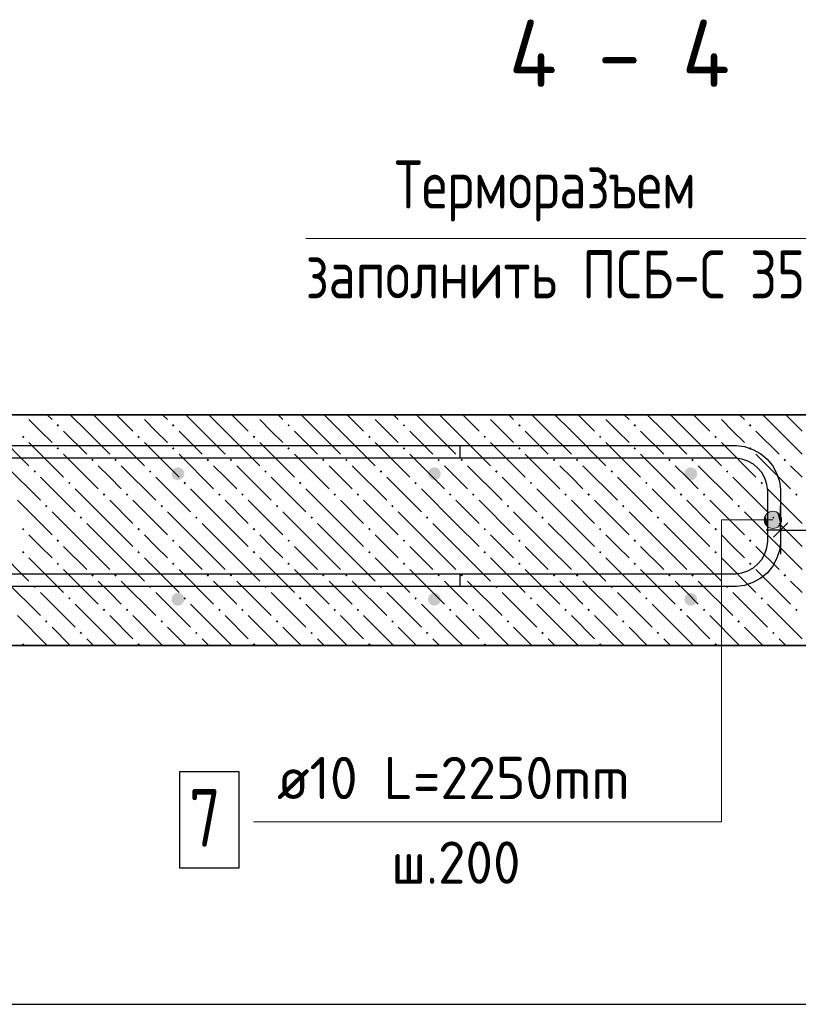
# Model space of a CAD drawing. Header units: millimetres. Extents: x 40580 to 1930067, y -240640 to 81020.
# Tile 487 of 656: x 1167506 to 1171554, y -222883 to -217761. Entities that reach past the tile are written whole.
import ezdxf

# ---------------------------------------------------------------- set-up
doc = ezdxf.new("R2010")
doc.units = ezdxf.units.MM
for name, color, linetype, lineweight in [('Standard', 7, 'Continuous', 25), ('ЖБ Перекрытие верхний уровень', 7, 'Continuous', 35), ('Позиционная метка линия выноска', 7, 'Continuous', 13), ('Позиционная метка номер позиции', 7, 'Continuous', 13), ('Примечания', 7, 'Continuous', 13), ('Сечения символ', 7, 'Continuous', 25), ('Фоновоя арматура Х1', 52, 'Continuous', 25)]:
    doc.layers.add(name, color=color, linetype=linetype, lineweight=lineweight)
doc.styles.add('GOST 2.304', font='isocpeur.ttf', dxfattribs={"width": 0.8})
doc.styles.add('ISOCPEUR', font='isocpeur.ttf')

msp = doc.modelspace()

# ---------------------------------------------------------------- hatches: boundary and pattern name
at = {"layer": 'ЖБ Перекрытие верхний уровень', "linetype": 'Continuous', "lineweight": -3, "transparency": 33554687}
for points in [[(1167525.4, -219815.9), (1167523.9, -219817.5), (1167522.3, -219815.9)], [(1168125.4, -219815.9), (1168123.9, -219817.5), (1168122.3, -219815.9)], [(1168725.4, -219815.9), (1168723.9, -219817.5), (1168722.3, -219815.9)], [(1169325.4, -219815.9), (1169323.9, -219817.5), (1169322.3, -219815.9)], [(1169925.4, -219815.9), (1169923.9, -219817.5), (1169922.3, -219815.9)], [(1170525.4, -219815.9), (1170523.9, -219817.5), (1170522.3, -219815.9)], [(1171125.4, -219815.9), (1171123.9, -219817.5), (1171122.3, -219815.9)], [(1167697.4, -219871), (1167703.9, -219864.5), (1167710.4, -219871), (1167703.9, -219877.5)], [(1168297.4, -219871), (1168303.9, -219864.5), (1168310.4, -219871), (1168303.9, -219877.5)], [(1168897.4, -219871), (1168903.9, -219864.5), (1168910.4, -219871), (1168903.9, -219877.5)], [(1169497.4, -219871), (1169503.9, -219864.5), (1169510.4, -219871), (1169503.9, -219877.5)], [(1170097.4, -219871), (1170103.9, -219864.5), (1170110.4, -219871), (1170103.9, -219877.5)], [(1170697.4, -219871), (1170703.9, -219864.5), (1170710.4, -219871), (1170703.9, -219877.5)], [(1171297.4, -219871), (1171303.9, -219864.5), (1171310.4, -219871), (1171303.9, -219877.5)], [(1167517.4, -219931), (1167523.9, -219924.5), (1167530.4, -219931), (1167523.9, -219937.5)], [(1168117.4, -219931), (1168123.9, -219924.5), (1168130.4, -219931), (1168123.9, -219937.5)], [(1168717.4, -219931), (1168723.9, -219924.5), (1168730.4, -219931), (1168723.9, -219937.5)], [(1169317.4, -219931), (1169323.9, -219924.5), (1169330.4, -219931), (1169323.9, -219937.5)], [(1169917.4, -219931), (1169923.9, -219924.5), (1169930.4, -219931), (1169923.9, -219937.5)], [(1170517.4, -219931), (1170523.9, -219924.5), (1170530.4, -219931), (1170523.9, -219937.5)], [(1171117.4, -219931), (1171123.9, -219924.5), (1171130.4, -219931), (1171123.9, -219937.5)], [(1167697.4, -219991), (1167703.9, -219984.5), (1167710.4, -219991), (1167703.9, -219997.5)], [(1168297.4, -219991), (1168303.9, -219984.5), (1168310.4, -219991), (1168303.9, -219997.5)], [(1168897.4, -219991), (1168903.9, -219984.5), (1168910.4, -219991), (1168903.9, -219997.5)], [(1169497.4, -219991), (1169503.9, -219984.5), (1169510.4, -219991), (1169503.9, -219997.5)], [(1170097.4, -219991), (1170103.9, -219984.5), (1170110.4, -219991), (1170103.9, -219997.5)], [(1170697.4, -219991), (1170703.9, -219984.5), (1170710.4, -219991), (1170703.9, -219997.5)], [(1171297.4, -219991), (1171303.9, -219984.5), (1171310.4, -219991), (1171303.9, -219997.5)], [(1167877.4, -220051), (1167883.9, -220044.5), (1167890.4, -220051), (1167883.9, -220057.5)], [(1167997.4, -220051), (1168003.9, -220044.5), (1168010.4, -220051), (1168003.9, -220057.5)], [(1168477.4, -220051), (1168483.9, -220044.5), (1168490.4, -220051), (1168483.9, -220057.5)], [(1168597.4, -220051), (1168603.9, -220044.5), (1168610.4, -220051), (1168603.9, -220057.5)], [(1169077.4, -220051), (1169083.9, -220044.5), (1169090.4, -220051), (1169083.9, -220057.5)], [(1169197.4, -220051), (1169203.9, -220044.5), (1169210.4, -220051), (1169203.9, -220057.5)], [(1169677.4, -220051), (1169683.9, -220044.5), (1169690.4, -220051), (1169683.9, -220057.5)], [(1169797.4, -220051), (1169803.9, -220044.5), (1169810.4, -220051), (1169803.9, -220057.5)], [(1170277.4, -220051), (1170283.9, -220044.5), (1170290.4, -220051), (1170283.9, -220057.5)], [(1170397.4, -220051), (1170403.9, -220044.5), (1170410.4, -220051), (1170403.9, -220057.5)], [(1170877.4, -220051), (1170883.9, -220044.5), (1170890.4, -220051), (1170883.9, -220057.5)], [(1170997.4, -220051), (1171003.9, -220044.5), (1171010.4, -220051), (1171003.9, -220057.5)], [(1171477.4, -220051), (1171483.9, -220044.5), (1171490.4, -220051), (1171483.9, -220057.5)], [(1167577.4, -220111), (1167583.9, -220104.5), (1167590.4, -220111), (1167583.9, -220117.5)], [(1168177.4, -220111), (1168183.9, -220104.5), (1168190.4, -220111), (1168183.9, -220117.5)], [(1168777.4, -220111), (1168783.9, -220104.5), (1168790.4, -220111), (1168783.9, -220117.5)], [(1169377.4, -220111), (1169383.9, -220104.5), (1169390.4, -220111), (1169383.9, -220117.5)], [(1169977.4, -220111), (1169983.9, -220104.5), (1169990.4, -220111), (1169983.9, -220117.5)], [(1170577.4, -220111), (1170583.9, -220104.5), (1170590.4, -220111), (1170583.9, -220117.5)], [(1171177.4, -220111), (1171183.9, -220104.5), (1171190.4, -220111), (1171183.9, -220117.5)], [(1167757.4, -220171), (1167763.9, -220164.5), (1167770.4, -220171), (1167763.9, -220177.5)], [(1168357.4, -220171), (1168363.9, -220164.5), (1168370.4, -220171), (1168363.9, -220177.5)], [(1168957.4, -220171), (1168963.9, -220164.5), (1168970.4, -220171), (1168963.9, -220177.5)], [(1169557.4, -220171), (1169563.9, -220164.5), (1169570.4, -220171), (1169563.9, -220177.5)], [(1170157.4, -220171), (1170163.9, -220164.5), (1170170.4, -220171), (1170163.9, -220177.5)], [(1170757.4, -220171), (1170763.9, -220164.5), (1170770.4, -220171), (1170763.9, -220177.5)], [(1171357.4, -220171), (1171363.9, -220164.5), (1171370.4, -220171), (1171363.9, -220177.5)], [(1167937.4, -220231), (1167943.9, -220224.5), (1167950.4, -220231), (1167943.9, -220237.5)], [(1168057.4, -220231), (1168063.9, -220224.5), (1168070.4, -220231), (1168063.9, -220237.5)], [(1168537.4, -220231), (1168543.9, -220224.5), (1168550.4, -220231), (1168543.9, -220237.5)], [(1168657.4, -220231), (1168663.9, -220224.5), (1168670.4, -220231), (1168663.9, -220237.5)], [(1169137.4, -220231), (1169143.9, -220224.5), (1169150.4, -220231), (1169143.9, -220237.5)], [(1169257.4, -220231), (1169263.9, -220224.5), (1169270.4, -220231), (1169263.9, -220237.5)], [(1169737.4, -220231), (1169743.9, -220224.5), (1169750.4, -220231), (1169743.9, -220237.5)], [(1169857.4, -220231), (1169863.9, -220224.5), (1169870.4, -220231), (1169863.9, -220237.5)], [(1170337.4, -220231), (1170343.9, -220224.5), (1170350.4, -220231), (1170343.9, -220237.5)], [(1170457.4, -220231), (1170463.9, -220224.5), (1170470.4, -220231), (1170463.9, -220237.5)], [(1170937.4, -220231), (1170943.9, -220224.5), (1170950.4, -220231), (1170943.9, -220237.5)], [(1171057.4, -220231), (1171063.9, -220224.5), (1171070.4, -220231), (1171063.9, -220237.5)], [(1171537.4, -220231), (1171543.9, -220224.5), (1171550.4, -220231), (1171543.9, -220237.5)], [(1167637.4, -220291), (1167643.9, -220284.5), (1167650.4, -220291), (1167643.9, -220297.5)], [(1168237.4, -220291), (1168243.9, -220284.5), (1168250.4, -220291), (1168243.9, -220297.5)], [(1168837.4, -220291), (1168843.9, -220284.5), (1168850.4, -220291), (1168843.9, -220297.5)], [(1169437.4, -220291), (1169443.9, -220284.5), (1169450.4, -220291), (1169443.9, -220297.5)], [(1170037.4, -220291), (1170043.9, -220284.5), (1170050.4, -220291), (1170043.9, -220297.5)], [(1170637.4, -220291), (1170643.9, -220284.5), (1170650.4, -220291), (1170643.9, -220297.5)], [(1171237.4, -220291), (1171243.9, -220284.5), (1171250.4, -220291), (1171243.9, -220297.5)], [(1167817.4, -220351), (1167823.9, -220344.5), (1167830.4, -220351), (1167823.9, -220357.5)], [(1168417.4, -220351), (1168423.9, -220344.5), (1168430.4, -220351), (1168423.9, -220357.5)], [(1169017.4, -220351), (1169023.9, -220344.5), (1169030.4, -220351), (1169023.9, -220357.5)], [(1169617.4, -220351), (1169623.9, -220344.5), (1169630.4, -220351), (1169623.9, -220357.5)], [(1170217.4, -220351), (1170223.9, -220344.5), (1170230.4, -220351), (1170223.9, -220357.5)], [(1170817.4, -220351), (1170823.9, -220344.5), (1170830.4, -220351), (1170823.9, -220357.5)], [(1171417.4, -220351), (1171423.9, -220344.5), (1171430.4, -220351), (1171423.9, -220357.5)], [(1167517.4, -220411), (1167523.9, -220404.5), (1167530.4, -220411), (1167523.9, -220417.5)], [(1168117.4, -220411), (1168123.9, -220404.5), (1168130.4, -220411), (1168123.9, -220417.5)], [(1168717.4, -220411), (1168723.9, -220404.5), (1168730.4, -220411), (1168723.9, -220417.5)], [(1169317.4, -220411), (1169323.9, -220404.5), (1169330.4, -220411), (1169323.9, -220417.5)], [(1169917.4, -220411), (1169923.9, -220404.5), (1169930.4, -220411), (1169923.9, -220417.5)], [(1170517.4, -220411), (1170523.9, -220404.5), (1170530.4, -220411), (1170523.9, -220417.5)], [(1171117.4, -220411), (1171123.9, -220404.5), (1171130.4, -220411), (1171123.9, -220417.5)], [(1167697.4, -220471), (1167703.9, -220464.5), (1167710.4, -220471), (1167703.9, -220477.5)], [(1168297.4, -220471), (1168303.9, -220464.5), (1168310.4, -220471), (1168303.9, -220477.5)], [(1168897.4, -220471), (1168903.9, -220464.5), (1168910.4, -220471), (1168903.9, -220477.5)], [(1169497.4, -220471), (1169503.9, -220464.5), (1169510.4, -220471), (1169503.9, -220477.5)], [(1170097.4, -220471), (1170103.9, -220464.5), (1170110.4, -220471), (1170103.9, -220477.5)], [(1170697.4, -220471), (1170703.9, -220464.5), (1170710.4, -220471), (1170703.9, -220477.5)], [(1171297.4, -220471), (1171303.9, -220464.5), (1171310.4, -220471), (1171303.9, -220477.5)], [(1167517.4, -220531), (1167523.9, -220524.5), (1167530.4, -220531), (1167523.9, -220537.5)], [(1168117.4, -220531), (1168123.9, -220524.5), (1168130.4, -220531), (1168123.9, -220537.5)], [(1168717.4, -220531), (1168723.9, -220524.5), (1168730.4, -220531), (1168723.9, -220537.5)], [(1169317.4, -220531), (1169323.9, -220524.5), (1169330.4, -220531), (1169323.9, -220537.5)], [(1169917.4, -220531), (1169923.9, -220524.5), (1169930.4, -220531), (1169923.9, -220537.5)], [(1170517.4, -220531), (1170523.9, -220524.5), (1170530.4, -220531), (1170523.9, -220537.5)], [(1171117.4, -220531), (1171123.9, -220524.5), (1171130.4, -220531), (1171123.9, -220537.5)], [(1167697.4, -220591), (1167703.9, -220584.5), (1167710.4, -220591), (1167703.9, -220597.5)], [(1168297.4, -220591), (1168303.9, -220584.5), (1168310.4, -220591), (1168303.9, -220597.5)], [(1168897.4, -220591), (1168903.9, -220584.5), (1168910.4, -220591), (1168903.9, -220597.5)], [(1169497.4, -220591), (1169503.9, -220584.5), (1169510.4, -220591), (1169503.9, -220597.5)], [(1170097.4, -220591), (1170103.9, -220584.5), (1170110.4, -220591), (1170103.9, -220597.5)], [(1170697.4, -220591), (1170703.9, -220584.5), (1170710.4, -220591), (1170703.9, -220597.5)], [(1171297.4, -220591), (1171303.9, -220584.5), (1171310.4, -220591), (1171303.9, -220597.5)], [(1167877.4, -220651), (1167883.9, -220644.5), (1167890.4, -220651), (1167883.9, -220657.5)], [(1167997.4, -220651), (1168003.9, -220644.5), (1168010.4, -220651), (1168003.9, -220657.5)], [(1168477.4, -220651), (1168483.9, -220644.5), (1168490.4, -220651), (1168483.9, -220657.5)], [(1168597.4, -220651), (1168603.9, -220644.5), (1168610.4, -220651), (1168603.9, -220657.5)], [(1169077.4, -220651), (1169083.9, -220644.5), (1169090.4, -220651), (1169083.9, -220657.5)], [(1169197.4, -220651), (1169203.9, -220644.5), (1169210.4, -220651), (1169203.9, -220657.5)], [(1169677.4, -220651), (1169683.9, -220644.5), (1169690.4, -220651), (1169683.9, -220657.5)], [(1169797.4, -220651), (1169803.9, -220644.5), (1169810.4, -220651), (1169803.9, -220657.5)], [(1170277.4, -220651), (1170283.9, -220644.5), (1170290.4, -220651), (1170283.9, -220657.5)], [(1170397.4, -220651), (1170403.9, -220644.5), (1170410.4, -220651), (1170403.9, -220657.5)], [(1170877.4, -220651), (1170883.9, -220644.5), (1170890.4, -220651), (1170883.9, -220657.5)], [(1170997.4, -220651), (1171003.9, -220644.5), (1171010.4, -220651), (1171003.9, -220657.5)], [(1171477.4, -220651), (1171483.9, -220644.5), (1171490.4, -220651), (1171483.9, -220657.5)], [(1167577.4, -220711), (1167583.9, -220704.5), (1167590.4, -220711), (1167583.9, -220717.5)], [(1168177.4, -220711), (1168183.9, -220704.5), (1168190.4, -220711), (1168183.9, -220717.5)], [(1168777.4, -220711), (1168783.9, -220704.5), (1168790.4, -220711), (1168783.9, -220717.5)], [(1169377.4, -220711), (1169383.9, -220704.5), (1169390.4, -220711), (1169383.9, -220717.5)], [(1169977.4, -220711), (1169983.9, -220704.5), (1169990.4, -220711), (1169983.9, -220717.5)], [(1170577.4, -220711), (1170583.9, -220704.5), (1170590.4, -220711), (1170583.9, -220717.5)], [(1171177.4, -220711), (1171183.9, -220704.5), (1171190.4, -220711), (1171183.9, -220717.5)], [(1167757.4, -220771), (1167763.9, -220764.5), (1167770.4, -220771), (1167763.9, -220777.5)], [(1168357.4, -220771), (1168363.9, -220764.5), (1168370.4, -220771), (1168363.9, -220777.5)], [(1168957.4, -220771), (1168963.9, -220764.5), (1168970.4, -220771), (1168963.9, -220777.5)], [(1169557.4, -220771), (1169563.9, -220764.5), (1169570.4, -220771), (1169563.9, -220777.5)], [(1170157.4, -220771), (1170163.9, -220764.5), (1170170.4, -220771), (1170163.9, -220777.5)], [(1170757.4, -220771), (1170763.9, -220764.5), (1170770.4, -220771), (1170763.9, -220777.5)], [(1171357.4, -220771), (1171363.9, -220764.5), (1171370.4, -220771), (1171363.9, -220777.5)], [(1167937.4, -220831), (1167943.9, -220824.5), (1167950.4, -220831), (1167943.9, -220837.5)], [(1168057.4, -220831), (1168063.9, -220824.5), (1168070.4, -220831), (1168063.9, -220837.5)], [(1168537.4, -220831), (1168543.9, -220824.5), (1168550.4, -220831), (1168543.9, -220837.5)], [(1168657.4, -220831), (1168663.9, -220824.5), (1168670.4, -220831), (1168663.9, -220837.5)], [(1169137.4, -220831), (1169143.9, -220824.5), (1169150.4, -220831), (1169143.9, -220837.5)], [(1169257.4, -220831), (1169263.9, -220824.5), (1169270.4, -220831), (1169263.9, -220837.5)], [(1169737.4, -220831), (1169743.9, -220824.5), (1169750.4, -220831), (1169743.9, -220837.5)], [(1169857.4, -220831), (1169863.9, -220824.5), (1169870.4, -220831), (1169863.9, -220837.5)], [(1170337.4, -220831), (1170343.9, -220824.5), (1170350.4, -220831), (1170343.9, -220837.5)], [(1170457.4, -220831), (1170463.9, -220824.5), (1170470.4, -220831), (1170463.9, -220837.5)], [(1170937.4, -220831), (1170943.9, -220824.5), (1170950.4, -220831), (1170943.9, -220837.5)], [(1171057.4, -220831), (1171063.9, -220824.5), (1171070.4, -220831), (1171063.9, -220837.5)], [(1171537.4, -220831), (1171543.9, -220824.5), (1171550.4, -220831), (1171543.9, -220837.5)], [(1167637.4, -220891), (1167643.9, -220884.5), (1167650.4, -220891), (1167643.9, -220897.5)], [(1168237.4, -220891), (1168243.9, -220884.5), (1168250.4, -220891), (1168243.9, -220897.5)], [(1168837.4, -220891), (1168843.9, -220884.5), (1168850.4, -220891), (1168843.9, -220897.5)], [(1169437.4, -220891), (1169443.9, -220884.5), (1169450.4, -220891), (1169443.9, -220897.5)], [(1170037.4, -220891), (1170043.9, -220884.5), (1170050.4, -220891), (1170043.9, -220897.5)], [(1170637.4, -220891), (1170643.9, -220884.5), (1170650.4, -220891), (1170643.9, -220897.5)], [(1171237.4, -220891), (1171243.9, -220884.5), (1171250.4, -220891), (1171243.9, -220897.5)], [(1167817.4, -220951), (1167823.9, -220944.5), (1167830.4, -220951), (1167823.9, -220957.5)], [(1168417.4, -220951), (1168423.9, -220944.5), (1168430.4, -220951), (1168423.9, -220957.5)], [(1169017.4, -220951), (1169023.9, -220944.5), (1169030.4, -220951), (1169023.9, -220957.5)], [(1169617.4, -220951), (1169623.9, -220944.5), (1169630.4, -220951), (1169623.9, -220957.5)], [(1170217.4, -220951), (1170223.9, -220944.5), (1170230.4, -220951), (1170223.9, -220957.5)], [(1170817.4, -220951), (1170823.9, -220944.5), (1170830.4, -220951), (1170823.9, -220957.5)], [(1171417.4, -220951), (1171423.9, -220944.5), (1171430.4, -220951), (1171423.9, -220957.5)], [(1167517.4, -221011), (1167523.9, -221004.5), (1167530.4, -221011), (1167525.4, -221015.9), (1167522.3, -221015.9)], [(1168117.4, -221011), (1168123.9, -221004.5), (1168130.4, -221011), (1168125.4, -221015.9), (1168122.3, -221015.9)], [(1168717.4, -221011), (1168723.9, -221004.5), (1168730.4, -221011), (1168725.4, -221015.9), (1168722.3, -221015.9)], [(1169317.4, -221011), (1169323.9, -221004.5), (1169330.4, -221011), (1169325.4, -221015.9), (1169322.3, -221015.9)], [(1169917.4, -221011), (1169923.9, -221004.5), (1169930.4, -221011), (1169925.4, -221015.9), (1169922.3, -221015.9)], [(1170517.4, -221011), (1170523.9, -221004.5), (1170530.4, -221011), (1170525.4, -221015.9), (1170522.3, -221015.9)], [(1171117.4, -221011), (1171123.9, -221004.5), (1171130.4, -221011), (1171125.4, -221015.9), (1171122.3, -221015.9)]]:
    msp.add_hatch(color=7, dxfattribs=at).paths.add_polyline_path(points, flags=16)
at = {"layer": 'Позиционная метка номер позиции', "linetype": 'Continuous', "lineweight": 13, "transparency": 33554687}
for points in [[(1171399.1, -220401.3), (1171399.1, -220323.9), (1171382.9, -220340.1)], [(1171421.6, -220407.6), (1171421.6, -220317.6), (1171399.1, -220323.9)], [(1171421.6, -220407.6), (1171399.1, -220323.9), (1171399.1, -220401.3)], [(1171444.1, -220401.3), (1171444.1, -220323.9), (1171421.6, -220317.6)], [(1171444.1, -220401.3), (1171421.6, -220317.6), (1171421.6, -220407.6)], [(1171460.3, -220385.1), (1171460.3, -220340.1), (1171444.1, -220323.9)], [(1171460.3, -220385.1), (1171444.1, -220323.9), (1171444.1, -220401.3)], [(1171382.9, -220385.1), (1171382.9, -220340.1), (1171376.6, -220362.6)], [(1171399.1, -220401.3), (1171382.9, -220340.1), (1171382.9, -220385.1)], [(1171460.3, -220340.1), (1171460.3, -220385.1), (1171466.6, -220362.6)]]:
    msp.add_hatch(color=7, dxfattribs=at).paths.add_polyline_path(points)
at = {"layer": 'Фоновоя арматура Х1', "linetype": 'Continuous', "lineweight": -3, "transparency": 33554687}
for points in [[(1168361.6, -220122.6), (1168359, -220109.9), (1168351.8, -220099), (1168341, -220091.8), (1168328.2, -220089.3), (1168315.5, -220091.8), (1168304.7, -220099), (1168297.4, -220109.9), (1168294.9, -220122.6), (1168297.4, -220135.4), (1168304.7, -220146.2), (1168315.5, -220153.4), (1168328.2, -220155.9), (1168341, -220153.4), (1168351.8, -220146.2), (1168359, -220135.4)], [(1169694.9, -220122.6), (1169692.4, -220109.9), (1169685.1, -220099), (1169674.3, -220091.8), (1169661.6, -220089.3), (1169648.8, -220091.8), (1169638, -220099), (1169630.8, -220109.9), (1169628.2, -220122.6), (1169630.8, -220135.4), (1169638, -220146.2), (1169648.8, -220153.4), (1169661.6, -220155.9), (1169674.3, -220153.4), (1169685.1, -220146.2), (1169692.4, -220135.4)], [(1171028.2, -220122.6), (1171025.7, -220109.9), (1171018.5, -220099), (1171007.7, -220091.8), (1170994.9, -220089.3), (1170982.2, -220091.8), (1170971.3, -220099), (1170964.1, -220109.9), (1170961.6, -220122.6), (1170964.1, -220135.4), (1170971.3, -220146.2), (1170982.2, -220153.4), (1170994.9, -220155.9), (1171007.7, -220153.4), (1171018.5, -220146.2), (1171025.7, -220135.4)], [(1168361.6, -220775.9), (1168359, -220763.2), (1168351.8, -220752.4), (1168341, -220745.1), (1168328.2, -220742.6), (1168315.5, -220745.1), (1168304.7, -220752.4), (1168297.4, -220763.2), (1168294.9, -220775.9), (1168297.4, -220788.7), (1168304.7, -220799.5), (1168315.5, -220806.7), (1168328.2, -220809.3), (1168341, -220806.7), (1168351.8, -220799.5), (1168359, -220788.7)], [(1169694.9, -220775.9), (1169692.4, -220763.2), (1169685.1, -220752.4), (1169674.3, -220745.1), (1169661.6, -220742.6), (1169648.8, -220745.1), (1169638, -220752.4), (1169630.8, -220763.2), (1169628.2, -220775.9), (1169630.8, -220788.7), (1169638, -220799.5), (1169648.8, -220806.7), (1169661.6, -220809.3), (1169674.3, -220806.7), (1169685.1, -220799.5), (1169692.4, -220788.7)], [(1171028.2, -220775.9), (1171025.7, -220763.2), (1171018.5, -220752.4), (1171007.7, -220745.1), (1170994.9, -220742.6), (1170982.2, -220745.1), (1170971.3, -220752.4), (1170964.1, -220763.2), (1170961.6, -220775.9), (1170964.1, -220788.7), (1170971.3, -220799.5), (1170982.2, -220806.7), (1170994.9, -220809.3), (1171007.7, -220806.7), (1171018.5, -220799.5), (1171025.7, -220788.7)]]:
    msp.add_hatch(color=7, dxfattribs=at).paths.add_polyline_path(points)

# ---------------------------------------------------------------- linework, layer by layer
at = {"color": 38, "linetype": 'Continuous', "lineweight": 25, "true_color": 0x5f1e0f, "transparency": 33554687}
for points in [[(1162756.9, -219975.9), (1169794.9, -219975.9), (1169794.9, -220042.6)], [(1162756.9, -219975.9), (1169794.9, -219975.9), (1169794.9, -220042.6)], [(1164194.9, -219975.9), (1171232.9, -219975.9), (1171274.7, -219981.8), (1171318.3, -219996.1), (1171358.4, -220018.6), (1171391.4, -220046.1), (1171418.9, -220079.1), (1171441.4, -220119.2), (1171455.7, -220162.8), (1171461.6, -220204.6), (1171461.6, -220480.6), (1171455.7, -220522.4), (1171441.4, -220566), (1171418.9, -220606.1), (1171391.4, -220639.1), (1171358.4, -220666.6), (1171318.3, -220689.1), (1171274.7, -220703.4), (1171232.9, -220709.3), (1164194.9, -220709.3)], [(1164194.9, -219975.9), (1171232.9, -219975.9), (1171274.7, -219981.8), (1171318.3, -219996.1), (1171358.4, -220018.6), (1171391.4, -220046.1), (1171418.9, -220079.1), (1171441.4, -220119.2), (1171455.7, -220162.8), (1171461.6, -220204.6), (1171461.6, -220480.6), (1171455.7, -220522.4), (1171441.4, -220566), (1171418.9, -220606.1), (1171391.4, -220639.1), (1171358.4, -220666.6), (1171318.3, -220689.1), (1171274.7, -220703.4), (1171232.9, -220709.3), (1164194.9, -220709.3)], [(1169794.9, -220042.6), (1162761.5, -220042.6)], [(1169794.9, -220042.6), (1162761.5, -220042.6)], [(1164194.9, -220642.6), (1171228.3, -220642.6), (1171259.6, -220638.2), (1171291.3, -220627.8), (1171320.4, -220611.5), (1171344, -220591.7), (1171363.8, -220568.1), (1171380.1, -220539), (1171390.5, -220507.3), (1171394.9, -220476), (1171394.9, -220209.2), (1171390.5, -220177.9), (1171380.1, -220146.2), (1171363.8, -220117.1), (1171344, -220093.5), (1171320.4, -220073.7), (1171291.3, -220057.4), (1171259.6, -220047), (1171228.3, -220042.6), (1164194.9, -220042.6)], [(1164194.9, -220642.6), (1171228.3, -220642.6), (1171259.6, -220638.2), (1171291.3, -220627.8), (1171320.4, -220611.5), (1171344, -220591.7), (1171363.8, -220568.1), (1171380.1, -220539), (1171390.5, -220507.3), (1171394.9, -220476), (1171394.9, -220209.2), (1171390.5, -220177.9), (1171380.1, -220146.2), (1171363.8, -220117.1), (1171344, -220093.5), (1171320.4, -220073.7), (1171291.3, -220057.4), (1171259.6, -220047), (1171228.3, -220042.6), (1164194.9, -220042.6)], [(1162761.5, -220642.6), (1169794.9, -220642.6), (1169794.9, -220709.3), (1162756.9, -220709.3)], [(1162761.5, -220642.6), (1169794.9, -220642.6), (1169794.9, -220709.3), (1162756.9, -220709.3)]]:
    msp.add_lwpolyline(points, dxfattribs=at)
at = {"color": 7, "linetype": 'Continuous', "lineweight": 25, "transparency": 33554687}
msp.add_lwpolyline([(1168336.6, -222172.6), (1168646.6, -222172.6), (1168646.6, -221672.6), (1168336.6, -221672.6), (1168336.6, -222172.6)], dxfattribs=at)
msp.add_lwpolyline([(1168336.6, -222172.6), (1168646.6, -222172.6), (1168646.6, -221672.6), (1168336.6, -221672.6), (1168336.6, -222172.6)], dxfattribs=at)
at = {"layer": 'Standard', "color": 251, "linetype": 'Continuous', "lineweight": -3, "true_color": 0x656565, "transparency": 33554687}
for q in [(1171461.6, -220290.9), (1171461.6, -220540.9), (1171461.6, -220415.9)]:
    msp.add_line((1171461.6, -220415.9), q, dxfattribs=at)
at = {"layer": 'Standard', "color": 7, "linetype": 'Continuous', "lineweight": 25, "transparency": 33554687}
msp.add_line((1171424.1, -220453.4), (1171499.1, -220378.4), dxfattribs=at)
at = {"layer": 'Standard', "color": 7, "linetype": 'Continuous', "lineweight": -3, "transparency": 33554687}
for p, q in [((1171461.6, -220415.9), (1171386.6, -220415.9)), ((1162394.9, -222882.6), (1171594.9, -222882.6))]:
    msp.add_line(p, q, dxfattribs=at)
msp.add_lwpolyline([(1171461.6, -220415.9), (1171570, -220415.9), (1171570, -220415.9), (1171594.9, -220415.9)], dxfattribs=at)
at = {"layer": 'ЖБ Перекрытие верхний уровень', "transparency": 33554687}
for p, q in [((1171594.9, -219815.9), (1162394.9, -219815.9)), ((1162394.9, -221015.9), (1171594.9, -221015.9))]:
    msp.add_line(p, q, dxfattribs=at)
at = {"layer": 'ЖБ Перекрытие верхний уровень', "color": 9, "linetype": 'Continuous', "lineweight": -3, "true_color": 0xc7c7c7, "transparency": 33554687}
for p, q in [((1167648.8, -219815.9), (1167673.9, -219841)), ((1167853.9, -219901), (1167768.8, -219815.9)), ((1167888.8, -219815.9), (1167973.9, -219901)), ((1168008.8, -219815.9), (1168093.9, -219901)), ((1168248.8, -219815.9), (1168273.9, -219841)), ((1168453.9, -219901), (1168368.8, -219815.9)), ((1168488.8, -219815.9), (1168573.9, -219901)), ((1168608.8, -219815.9), (1168693.9, -219901)), ((1168848.8, -219815.9), (1168873.9, -219841)), ((1169053.9, -219901), (1168968.8, -219815.9)), ((1169088.8, -219815.9), (1169173.9, -219901)), ((1169208.8, -219815.9), (1169293.9, -219901)), ((1169448.8, -219815.9), (1169473.9, -219841)), ((1169653.9, -219901), (1169568.8, -219815.9)), ((1169688.8, -219815.9), (1169773.9, -219901)), ((1169808.8, -219815.9), (1169893.9, -219901)), ((1170048.8, -219815.9), (1170073.9, -219841)), ((1170253.9, -219901), (1170168.8, -219815.9)), ((1170288.8, -219815.9), (1170373.9, -219901)), ((1170408.8, -219815.9), (1170493.9, -219901)), ((1170648.8, -219815.9), (1170673.9, -219841)), ((1170853.9, -219901), (1170768.8, -219815.9)), ((1170888.8, -219815.9), (1170973.9, -219901)), ((1171008.8, -219815.9), (1171093.9, -219901)), ((1171248.8, -219815.9), (1171273.9, -219841)), ((1171453.9, -219901), (1171368.8, -219815.9)), ((1171488.8, -219815.9), (1171573.9, -219901)), ((1167613.9, -219901), (1167553.9, -219841)), ((1168213.9, -219901), (1168153.9, -219841)), ((1168813.9, -219901), (1168753.9, -219841)), ((1169413.9, -219901), (1169353.9, -219841)), ((1170013.9, -219901), (1169953.9, -219841)), ((1170613.9, -219901), (1170553.9, -219841)), ((1171213.9, -219901), (1171153.9, -219841)), ((1167373.9, -219901), (1167553.9, -220081)), ((1167673.9, -219961), (1167613.9, -219901)), ((1167733.9, -219901), (1167853.9, -220021)), ((1167853.9, -219901), (1167973.9, -220021)), ((1167973.9, -219901), (1168153.9, -220081)), ((1168273.9, -219961), (1168213.9, -219901)), ((1168333.9, -219901), (1168453.9, -220021)), ((1168453.9, -219901), (1168573.9, -220021)), ((1168573.9, -219901), (1168753.9, -220081)), ((1168873.9, -219961), (1168813.9, -219901)), ((1168933.9, -219901), (1169053.9, -220021)), ((1169053.9, -219901), (1169173.9, -220021)), ((1169173.9, -219901), (1169353.9, -220081)), ((1169473.9, -219961), (1169413.9, -219901)), ((1169533.9, -219901), (1169653.9, -220021)), ((1169653.9, -219901), (1169773.9, -220021)), ((1169773.9, -219901), (1169953.9, -220081)), ((1170073.9, -219961), (1170013.9, -219901)), ((1170133.9, -219901), (1170253.9, -220021)), ((1170253.9, -219901), (1170373.9, -220021)), ((1170373.9, -219901), (1170553.9, -220081)), ((1170673.9, -219961), (1170613.9, -219901)), ((1170733.9, -219901), (1170853.9, -220021)), ((1170853.9, -219901), (1170973.9, -220021)), ((1170973.9, -219901), (1171153.9, -220081)), ((1171273.9, -219961), (1171213.9, -219901)), ((1171333.9, -219901), (1171453.9, -220021)), ((1171453.9, -219901), (1171573.9, -220021)), ((1167553.9, -219961), (1167733.9, -220141)), ((1168153.9, -219961), (1168333.9, -220141)), ((1168753.9, -219961), (1168933.9, -220141)), ((1169353.9, -219961), (1169533.9, -220141)), ((1169953.9, -219961), (1170133.9, -220141)), ((1170553.9, -219961), (1170733.9, -220141)), ((1171153.9, -219961), (1171333.9, -220141)), ((1167733.9, -220021), (1167913.9, -220201)), ((1168333.9, -220021), (1168513.9, -220201)), ((1168933.9, -220021), (1169113.9, -220201)), ((1169533.9, -220021), (1169713.9, -220201)), ((1170133.9, -220021), (1170313.9, -220201)), ((1170733.9, -220021), (1170913.9, -220201)), ((1171333.9, -220021), (1171513.9, -220201)), ((1167433.9, -220081), (1167613.9, -220261)), ((1167973.9, -220141), (1167913.9, -220081)), ((1168033.9, -220081), (1168213.9, -220261)), ((1168573.9, -220141), (1168513.9, -220081)), ((1168633.9, -220081), (1168813.9, -220261)), ((1169173.9, -220141), (1169113.9, -220081)), ((1169233.9, -220081), (1169413.9, -220261)), ((1169773.9, -220141), (1169713.9, -220081)), ((1169833.9, -220081), (1170013.9, -220261)), ((1170373.9, -220141), (1170313.9, -220081)), ((1170433.9, -220081), (1170613.9, -220261)), ((1170973.9, -220141), (1170913.9, -220081)), ((1171033.9, -220081), (1171213.9, -220261)), ((1171573.9, -220141), (1171513.9, -220081)), ((1167613.9, -220141), (1167793.9, -220321)), ((1168033.9, -220201), (1167973.9, -220141)), ((1168213.9, -220141), (1168393.9, -220321)), ((1168633.9, -220201), (1168573.9, -220141)), ((1168813.9, -220141), (1168993.9, -220321)), ((1169233.9, -220201), (1169173.9, -220141)), ((1169413.9, -220141), (1169593.9, -220321)), ((1169833.9, -220201), (1169773.9, -220141)), ((1170013.9, -220141), (1170193.9, -220321)), ((1170433.9, -220201), (1170373.9, -220141)), ((1170613.9, -220141), (1170793.9, -220321)), ((1171033.9, -220201), (1170973.9, -220141)), ((1171213.9, -220141), (1171393.9, -220321)), ((1167973.9, -220381), (1167793.9, -220201)), ((1168573.9, -220381), (1168393.9, -220201)), ((1169173.9, -220381), (1168993.9, -220201)), ((1169773.9, -220381), (1169593.9, -220201)), ((1170373.9, -220381), (1170193.9, -220201)), ((1170973.9, -220381), (1170793.9, -220201)), ((1171573.9, -220381), (1171393.9, -220201)), ((1167493.9, -220261), (1167673.9, -220441)), ((1167973.9, -220261), (1168093.9, -220381)), ((1168093.9, -220261), (1168273.9, -220441)), ((1168573.9, -220261), (1168693.9, -220381)), ((1168693.9, -220261), (1168873.9, -220441)), ((1169173.9, -220261), (1169293.9, -220381)), ((1169293.9, -220261), (1169473.9, -220441)), ((1169773.9, -220261), (1169893.9, -220381)), ((1169893.9, -220261), (1170073.9, -220441)), ((1170373.9, -220261), (1170493.9, -220381)), ((1170493.9, -220261), (1170673.9, -220441)), ((1170973.9, -220261), (1171093.9, -220381)), ((1171093.9, -220261), (1171273.9, -220441)), ((1167853.9, -220501), (1167673.9, -220321)), ((1168453.9, -220501), (1168273.9, -220321)), ((1169053.9, -220501), (1168873.9, -220321)), ((1169653.9, -220501), (1169473.9, -220321)), ((1170253.9, -220501), (1170073.9, -220321)), ((1170853.9, -220501), (1170673.9, -220321)), ((1171453.9, -220501), (1171273.9, -220321)), ((1167853.9, -220381), (1167973.9, -220501)), ((1167973.9, -220381), (1168093.9, -220501)), ((1168453.9, -220381), (1168573.9, -220501)), ((1168573.9, -220381), (1168693.9, -220501)), ((1169053.9, -220381), (1169173.9, -220501)), ((1169173.9, -220381), (1169293.9, -220501)), ((1169653.9, -220381), (1169773.9, -220501)), ((1169773.9, -220381), (1169893.9, -220501)), ((1170253.9, -220381), (1170373.9, -220501)), ((1170373.9, -220381), (1170493.9, -220501)), ((1170853.9, -220381), (1170973.9, -220501)), ((1170973.9, -220381), (1171093.9, -220501)), ((1171453.9, -220381), (1171573.9, -220501)), ((1167613.9, -220501), (1167553.9, -220441)), ((1168213.9, -220501), (1168153.9, -220441)), ((1168813.9, -220501), (1168753.9, -220441)), ((1169413.9, -220501), (1169353.9, -220441)), ((1170013.9, -220501), (1169953.9, -220441)), ((1170613.9, -220501), (1170553.9, -220441)), ((1171213.9, -220501), (1171153.9, -220441)), ((1167373.9, -220501), (1167553.9, -220681)), ((1167673.9, -220561), (1167613.9, -220501)), ((1167733.9, -220501), (1167853.9, -220621)), ((1167853.9, -220501), (1167973.9, -220621)), ((1167973.9, -220501), (1168153.9, -220681)), ((1168273.9, -220561), (1168213.9, -220501)), ((1168333.9, -220501), (1168453.9, -220621)), ((1168453.9, -220501), (1168573.9, -220621)), ((1168573.9, -220501), (1168753.9, -220681)), ((1168873.9, -220561), (1168813.9, -220501)), ((1168933.9, -220501), (1169053.9, -220621)), ((1169053.9, -220501), (1169173.9, -220621)), ((1169173.9, -220501), (1169353.9, -220681)), ((1169473.9, -220561), (1169413.9, -220501)), ((1169533.9, -220501), (1169653.9, -220621)), ((1169653.9, -220501), (1169773.9, -220621)), ((1169773.9, -220501), (1169953.9, -220681)), ((1170073.9, -220561), (1170013.9, -220501)), ((1170133.9, -220501), (1170253.9, -220621)), ((1170253.9, -220501), (1170373.9, -220621)), ((1170373.9, -220501), (1170553.9, -220681)), ((1170673.9, -220561), (1170613.9, -220501)), ((1170733.9, -220501), (1170853.9, -220621)), ((1170853.9, -220501), (1170973.9, -220621)), ((1170973.9, -220501), (1171153.9, -220681)), ((1171273.9, -220561), (1171213.9, -220501)), ((1171333.9, -220501), (1171453.9, -220621)), ((1171453.9, -220501), (1171573.9, -220621)), ((1167553.9, -220561), (1167733.9, -220741)), ((1168153.9, -220561), (1168333.9, -220741)), ((1168753.9, -220561), (1168933.9, -220741)), ((1169353.9, -220561), (1169533.9, -220741)), ((1169953.9, -220561), (1170133.9, -220741)), ((1170553.9, -220561), (1170733.9, -220741)), ((1171153.9, -220561), (1171333.9, -220741)), ((1167733.9, -220621), (1167913.9, -220801)), ((1168333.9, -220621), (1168513.9, -220801)), ((1168933.9, -220621), (1169113.9, -220801)), ((1169533.9, -220621), (1169713.9, -220801)), ((1170133.9, -220621), (1170313.9, -220801)), ((1170733.9, -220621), (1170913.9, -220801)), ((1171333.9, -220621), (1171513.9, -220801)), ((1167433.9, -220681), (1167613.9, -220861)), ((1167973.9, -220741), (1167913.9, -220681)), ((1168033.9, -220681), (1168213.9, -220861)), ((1168573.9, -220741), (1168513.9, -220681)), ((1168633.9, -220681), (1168813.9, -220861)), ((1169173.9, -220741), (1169113.9, -220681)), ((1169233.9, -220681), (1169413.9, -220861)), ((1169773.9, -220741), (1169713.9, -220681)), ((1169833.9, -220681), (1170013.9, -220861)), ((1170373.9, -220741), (1170313.9, -220681)), ((1170433.9, -220681), (1170613.9, -220861)), ((1170973.9, -220741), (1170913.9, -220681)), ((1171033.9, -220681), (1171213.9, -220861)), ((1171573.9, -220741), (1171513.9, -220681)), ((1167613.9, -220741), (1167793.9, -220921)), ((1168033.9, -220801), (1167973.9, -220741)), ((1168213.9, -220741), (1168393.9, -220921)), ((1168633.9, -220801), (1168573.9, -220741)), ((1168813.9, -220741), (1168993.9, -220921)), ((1169233.9, -220801), (1169173.9, -220741)), ((1169413.9, -220741), (1169593.9, -220921)), ((1169833.9, -220801), (1169773.9, -220741)), ((1170013.9, -220741), (1170193.9, -220921)), ((1170433.9, -220801), (1170373.9, -220741)), ((1170613.9, -220741), (1170793.9, -220921)), ((1171033.9, -220801), (1170973.9, -220741)), ((1171213.9, -220741), (1171393.9, -220921)), ((1167973.9, -220981), (1167793.9, -220801)), ((1168573.9, -220981), (1168393.9, -220801)), ((1169173.9, -220981), (1168993.9, -220801)), ((1169773.9, -220981), (1169593.9, -220801)), ((1170373.9, -220981), (1170193.9, -220801)), ((1170973.9, -220981), (1170793.9, -220801)), ((1171573.9, -220981), (1171393.9, -220801)), ((1167493.9, -220861), (1167648.8, -221015.9)), ((1167973.9, -220861), (1168093.9, -220981)), ((1168093.9, -220861), (1168248.8, -221015.9)), ((1168573.9, -220861), (1168693.9, -220981)), ((1168693.9, -220861), (1168848.8, -221015.9)), ((1169173.9, -220861), (1169293.9, -220981)), ((1169293.9, -220861), (1169448.8, -221015.9)), ((1169773.9, -220861), (1169893.9, -220981)), ((1169893.9, -220861), (1170048.8, -221015.9)), ((1170373.9, -220861), (1170493.9, -220981)), ((1170493.9, -220861), (1170648.8, -221015.9)), ((1170973.9, -220861), (1171093.9, -220981)), ((1171093.9, -220861), (1171248.8, -221015.9)), ((1167768.8, -221015.9), (1167673.9, -220921)), ((1168368.8, -221015.9), (1168273.9, -220921)), ((1168968.8, -221015.9), (1168873.9, -220921)), ((1169568.8, -221015.9), (1169473.9, -220921)), ((1170168.8, -221015.9), (1170073.9, -220921)), ((1170768.8, -221015.9), (1170673.9, -220921)), ((1171368.8, -221015.9), (1171273.9, -220921)), ((1167853.9, -220981), (1167888.8, -221015.9)), ((1167973.9, -220981), (1168008.8, -221015.9)), ((1168453.9, -220981), (1168488.8, -221015.9)), ((1168573.9, -220981), (1168608.8, -221015.9)), ((1169053.9, -220981), (1169088.8, -221015.9)), ((1169173.9, -220981), (1169208.8, -221015.9)), ((1169653.9, -220981), (1169688.8, -221015.9)), ((1169773.9, -220981), (1169808.8, -221015.9)), ((1170253.9, -220981), (1170288.8, -221015.9)), ((1170373.9, -220981), (1170408.8, -221015.9)), ((1170853.9, -220981), (1170888.8, -221015.9)), ((1170973.9, -220981), (1171008.8, -221015.9)), ((1171453.9, -220981), (1171488.8, -221015.9))]:
    msp.add_line(p, q, dxfattribs=at)
at = {"layer": 'Позиционная метка линия выноска', "color": 7, "linetype": 'Continuous', "lineweight": 13, "transparency": 33554687}
msp.add_lwpolyline([(1168992.7, -218899.3), (1172026, -218899.3), (1172026, -219815.9)], dxfattribs=at)
at = {"layer": 'Позиционная метка номер позиции', "color": 7, "linetype": 'Continuous', "lineweight": 13, "transparency": 33554687}
for p, q in [((1171421.6, -220317.6), (1171421.6, -220317.6)), ((1171376.6, -220362.6), (1171376.6, -220362.6)), ((1171466.6, -220362.6), (1171466.6, -220362.6)), ((1171421.6, -220407.6), (1171421.6, -220407.6))]:
    msp.add_line(p, q, dxfattribs=at)
msp.add_lwpolyline([(1171421.6, -220362.6), (1171154.9, -220362.6), (1171154.9, -221932.6), (1168721.6, -221932.6)], dxfattribs=at)
msp.add_circle((1171421.6, -220362.6), 45, dxfattribs=at)

# ---------------------------------------------------------------- texts
at = {"color": 7, "linetype": 'Continuous', "lineweight": 13, "transparency": 33554687, "attachment_point": 7, "style": 'ISOCPEUR'}
for s, insert, char_height, width in [('\\W0.96;ø10 L=2250mm ', (1168843.9, -221815.3), 220, 2152.018), ('\\W0.78;7', (1168386.6, -222062.6), 300, 326.834), ('\\W0.78;7', (1168386.6, -222062.6), 300, 326.834), ('\\W0.95;ш.200 ', (1169437.9, -222255.3), 220, 962.821)]:
    msp.add_mtext(s, dxfattribs=dict(at, insert=insert, char_height=char_height, width=width))
at = {"layer": 'Примечания', "color": 7, "linetype": 'Continuous', "lineweight": 25, "transparency": 33554687, "char_height": 250, "attachment_point": 7, "style": 'GOST 2.304'}
for s, insert, width in [('Терморазъем', (1169455.2, -218810.9), 1768.073), ('заполнить\\~ПСБ-С\\~35', (1168992.7, -219210.9), 2692.065)]:
    msp.add_mtext(s, dxfattribs=dict(at, insert=insert, width=width))
at = {"layer": 'Сечения символ', "color": 7, "linetype": 'Continuous', "lineweight": -3, "transparency": 33554687, "insert": (1170049.1, -218110.9), "char_height": 350, "width": 1390.527, "attachment_point": 7, "style": 'ISOCPEUR'}
msp.add_mtext('\\W0.95;4 - 4', dxfattribs=at)

doc.saveas('drawing.dxf')
